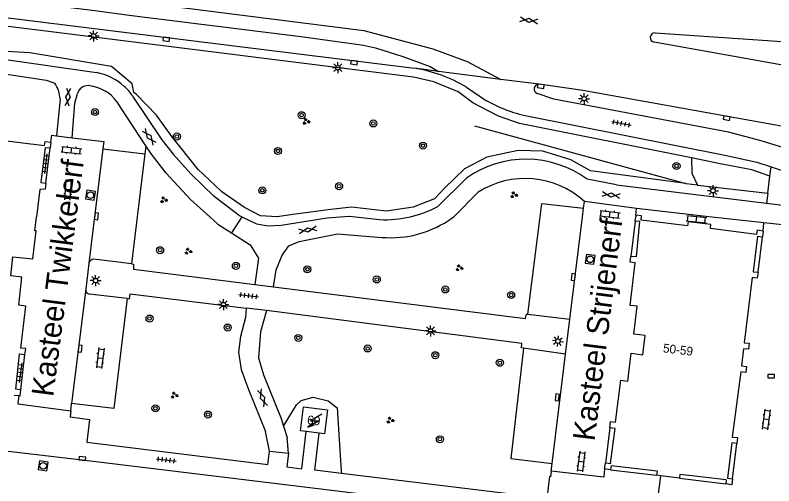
# Model space of a CAD drawing. Extents: x 131000 to 133014, y 396499 to 399001.
# Drawn here: x 131531.7 to 131618.1, y 396969.4 to 397023 of the extents above; entities that cross this region are included whole.
import ezdxf

# ---------------------------------------------------------------- set-up
doc = ezdxf.new("R2010")
doc.units = 0
for name, color, linetype in [('gg-afsc-hekwerk', 7, 'Continuous'), ('gg-anno-huisnummerreeks BGT', 7, 'Continuous'), ('gg-anno-openbare ruimte label', 7, 'Continuous'), ('gg-bbg-hoofdgebouw', 7, 'Continuous'), ('gg-bbg-onder overbouw', 7, 'Continuous'), ('gg-bbg-pand overbouw', 7, 'Continuous'), ('gg-knt-verharding', 7, 'Continuous'), ('gg-knt-verharding nz', 7, 'Continuous'), ('gt-grn-groengrens', 7, 'Continuous'), ('gt-grn-vlakafsluiter', 7, 'Continuous'), ('gt-grn-weggrens', 7, 'Continuous'), ('gt-symb-boom', 7, 'Continuous'), ('gt-symb-gesloten verharding', 7, 'Continuous'), ('gt-symb-groenvak', 7, 'Continuous'), ('gt-symb-klinker verharding', 7, 'Continuous'), ('gt-symb-kolk', 7, 'Continuous'), ('gt-symb-lichtmast', 7, 'Continuous'), ('gt-symb-rioolschacht', 7, 'Continuous'), ('gt-symb-tegel verharding', 7, 'Continuous'), ('gt-symb-trafo symbool', 7, 'Continuous')]:
    doc.layers.add(name, color=color, linetype=linetype)

# ---------------------------------------------------------------- blocks, each defined once
blk = doc.blocks.new('gt0-BOOM')
at = {"layer": 'gt-symb-boom'}
for radius in [0.4, 0.2]:
    blk.add_circle((0, 0), radius, dxfattribs=at)
blk = doc.blocks.new('gt0-GESVH1')
at = {"layer": 'gt-symb-gesloten verharding'}
for p, q in [((-0.992, -0.261), (0.008, 0.239)), ((0.008, -0.261), (-0.992, 0.239)), ((0.008, 0.239), (1.008, -0.261)), ((1.008, 0.239), (0.008, -0.261))]:
    blk.add_line(p, q, dxfattribs=at)
blk = doc.blocks.new('gt0-LMAST')
at = {"layer": 'gt-symb-lichtmast'}
for p, q in [((-0.182, 0.173), (-0.447, 0.438)), ((-0.005, 0.246), (-0.005, 0.621)), ((0.172, 0.173), (0.437, 0.438)), ((-0.255, -0.004), (-0.63, -0.004)), ((-0.182, -0.181), (-0.447, -0.446)), ((-0.005, -0.254), (-0.005, -0.629)), ((0.437, -0.446), (0.172, -0.181)), ((0.245, -0.004), (0.62, -0.004))]:
    blk.add_line(p, q, dxfattribs=at)
blk.add_circle((-0.005, -0.004), 0.25, dxfattribs=at)
blk = doc.blocks.new('gt0-KOLK')
at = {"layer": 'gt-symb-kolk'}
blk.add_lwpolyline([(0, 0), (0.375, 0), (0.375, 0.4), (-0.375, 0.4), (-0.375, 0), (0, 0)], dxfattribs=at)
blk = doc.blocks.new('gt0-KL1')
at = {"layer": 'gt-symb-klinker verharding'}
for p, q in [((-1.15, 0.3), (1.15, 0.3)), ((-1, -0.3), (-1, 0.3)), ((-0.5, 0.3), (-0.5, 0.45)), ((0, -0.3), (0, 0.3)), ((0.5, 0.3), (0.5, 0.45)), ((1, -0.3), (1, 0.3)), ((-1.15, -0.3), (1.15, -0.3)), ((-0.5, -0.45), (-0.5, -0.3)), ((0.5, -0.45), (0.5, -0.3))]:
    blk.add_line(p, q, dxfattribs=at)
blk = doc.blocks.new('gt0-RS')
at = {"layer": 'gt-symb-rioolschacht'}
blk.add_lwpolyline([(-0.5, -0.5), (0.5, -0.5), (0.5, 0.5), (-0.5, 0.5)], close=True, dxfattribs=at)
blk.add_circle((0, 0), 0.375, dxfattribs=at)
blk = doc.blocks.new('gt0-TEG1')
at = {"layer": 'gt-symb-tegel verharding'}
for p, q in [((-1.125, 0), (1.125, 0)), ((-0.9, -0.25), (-0.9, 0.25)), ((-0.45, -0.25), (-0.45, 0.25)), ((0, -0.25), (0, 0.25)), ((0.45, -0.25), (0.45, 0.25)), ((0.9, -0.25), (0.9, 0.25))]:
    blk.add_line(p, q, dxfattribs=at)
blk = doc.blocks.new('gt0-GRVAK')
at = {"layer": 'gt-symb-groenvak'}
for p, q in [((-0.11, 0.189), (-0.228, 0.24)), ((-0.182, 0.153), (0.088, 0.153)), ((-0.091, 0.211), (-0.156, 0.322)), ((-0.047, 0.214), (-0.047, 0.393)), ((-0.004, 0.211), (0.061, 0.322)), ((0.015, 0.189), (0.133, 0.24)), ((0.262, -0.052), (0.197, 0.059)), ((0.305, -0.049), (0.305, 0.13)), ((0.349, -0.052), (0.414, 0.059)), ((-0.245, -0.228), (-0.363, -0.177)), ((-0.318, -0.264), (-0.047, -0.264)), ((-0.226, -0.206), (-0.291, -0.095)), ((-0.183, -0.203), (-0.183, -0.024)), ((-0.139, -0.206), (-0.074, -0.095)), ((-0.12, -0.228), (-0.002, -0.177)), ((0.243, -0.074), (0.125, -0.023)), ((0.17, -0.11), (0.441, -0.11)), ((0.368, -0.074), (0.486, -0.023))]:
    blk.add_line(p, q, dxfattribs=at)
blk = doc.blocks.new('gt0-HSP')
at = {"layer": 'gt-symb-trafo symbool'}
for points in [[(0.771, 0.746), (-0.529, -0.004), (0.471, -0.004), (-0.829, -0.754)], [(-0.217, -0.24), (-0.829, -0.754), (-0.077, -0.48)]]:
    blk.add_lwpolyline(points, dxfattribs=at)

msp = doc.modelspace()

# ---------------------------------------------------------------- linework, layer by layer
at = {"layer": 'gg-afsc-hekwerk'}
msp.add_line((131584.056, 397010.365), (131608.126, 397003.776), dxfattribs=at)
at = {"layer": 'gg-bbg-hoofdgebouw'}
for p, q in [((131535.8, 397008.51), (131535.72, 397007.85)), ((131602.35, 396999.5), (131602.402, 397000)), ((131602.42, 397000.17), (131602.402, 397000)), ((131616.911, 396998.378), (131616.84, 396997.71)), ((131531.61, 396979.7), (131532.157, 396979.637)), ((131566.355, 396975.355), (131564.872, 396975.54)), ((131598.86, 396971.29), (131598.96, 396971.97)), ((131599.54, 396971.21), (131598.86, 396971.29)), ((131605.273, 396970.507), (131604.78, 396970.57)), ((131607.39, 396970.24), (131605.273, 396970.507))]:
    msp.add_line(p, q, dxfattribs=at)
for points in [[(131521.33, 397010.29), (131521.98, 397010.21), (131521.92, 397009.68), (131527.2, 397009.05), (131527.26, 397009.52), (131529.86, 397009.21), (131529.8, 397008.76), (131535.08, 397008.13), (131535.13, 397008.59), (131535.8, 397008.51)], [(131535.23, 397003.82), (131535.15, 397003.16), (131534.54, 397003.1), (131534.176, 397000)], [(131532.85, 396984.34), (131532.93, 396985), (131532.38, 396985.06), (131532.94, 396989.84), (131532.14, 396989.93), (131532.51, 396993.14), (131531.23, 396993.29), (131531.48, 396995.46), (131533.75, 396995.2), (131534.12, 396998.4), (131533.99, 396998.42), (131534.176, 397000)], [(131603.041, 396999.624), (131603.08, 397000.1), (131602.42, 397000.17)], [(131616.911, 396998.378), (131616.235, 396998.462), (131616.178, 396998), (131610.925, 396998.654), (131610.98, 396999.106), (131608.373, 396999.434), (131608.315, 396998.972), (131603.041, 396999.624)], [(131599.45, 396975.99), (131599.54, 396976.68), (131600.11, 396976.61), (131600.7, 396981.4), (131601.51, 396981.3), (131601.89, 396984.47), (131603.21, 396984.3), (131603.47, 396986.47), (131602.21, 396986.62), (131602.59, 396989.83), (131601.77, 396989.92), (131602.35, 396994.75), (131601.78, 396994.82), (131601.86, 396995.49)], [(131616.34, 396993.68), (131616.25, 396993.01), (131615.65, 396993.08), (131614.76, 396985.66), (131615.33, 396985.6), (131615.25, 396984.92), (131614.7, 396984.98), (131614.45, 396983.04), (131615.02, 396982.97), (131614.93, 396982.29), (131614.38, 396982.36), (131613.39, 396974.93), (131614.01, 396974.86), (131613.93, 396974.19)], [(131532.157, 396979.637), (131532.31, 396979.62), (131532.37, 396980.31)], [(131564.872, 396975.54), (131564.23, 396975.62), (131564.58, 396978.36), (131567.31, 396978.02), (131566.96, 396975.28), (131566.355, 396975.355)], [(131613.44, 396970.18), (131613.35, 396969.5), (131612.67, 396969.59)]]:
    msp.add_lwpolyline(points, dxfattribs=at)
at = {"layer": 'gg-bbg-onder overbouw'}
for p, q in [((131535.13, 397007.9), (131535.72, 397007.85)), ((131616.259, 396997.78), (131616.84, 396997.71)), ((131602.483, 396995.427), (131601.86, 396995.49)), ((131604.835, 396971.023), (131599.62, 396971.66)), ((131604.835, 396971.023), (131604.78, 396970.57)), ((131612.725, 396970.052), (131607.48, 396970.68)), ((131612.725, 396970.052), (131612.67, 396969.59))]:
    msp.add_line(p, q, dxfattribs=at)
for points in [[(131535.13, 397007.9), (131534.66, 397003.89), (131535.23, 397003.82)], [(131602.483, 396995.427), (131602.89, 396999.45), (131602.35, 396999.5)], [(131616.259, 396997.78), (131615.77, 396993.75), (131616.34, 396993.68)], [(131532.37, 396980.31), (131531.8, 396980.37), (131532.23, 396984.38)], [(131532.23, 396984.38), (131532.233, 396984.406), (131532.85, 396984.34)], [(131599.55, 396971.92), (131600.08, 396975.91), (131599.45, 396975.99)], [(131613.93, 396974.19), (131613.37, 396974.25), (131612.87, 396970.26), (131613.44, 396970.18)], [(131599.55, 396971.92), (131599.546, 396971.892), (131598.96, 396971.97)], [(131599.62, 396971.66), (131599.595, 396971.663), (131599.54, 396971.21)], [(131607.48, 396970.68), (131607.443, 396970.684), (131607.39, 396970.24)]]:
    msp.add_lwpolyline(points, dxfattribs=at)
at = {"layer": 'gg-bbg-pand overbouw'}
for p, q in [((131535.23, 397003.82), (131535.72, 397007.85)), ((131602.35, 396999.5), (131601.86, 396995.49)), ((131616.34, 396993.68), (131616.84, 396997.71)), ((131532.37, 396980.31), (131532.85, 396984.34)), ((131599.45, 396975.99), (131598.96, 396971.97)), ((131613.44, 396970.18), (131613.93, 396974.19)), ((131599.54, 396971.21), (131604.78, 396970.57)), ((131607.39, 396970.24), (131612.67, 396969.59))]:
    msp.add_line(p, q, dxfattribs=at)
at = {"layer": 'gg-knt-verharding'}
for p, q in [((131488.995, 397027.848), (131577.211, 397016.91)), ((131604.61, 397020.96), (131636.617, 397018.72)), ((131636.08, 397014.24), (131604.5, 397019.87)), ((131579.952, 397016.559), (131577.211, 397016.91)), ((131587.053, 397015.65), (131579.952, 397016.559)), ((131591.405, 397015.093), (131587.053, 397015.65)), ((131583.13, 397014.76), (131584.79, 397013.61)), ((131536.858, 397013.415), (131536.449, 397009.218)), ((131546.619, 397008.095), (131543.725, 397012.491)), ((131536.449, 397009.218), (131538.222, 397009.008)), ((131541.733, 397007.749), (131546.506, 397007.155)), ((131546.506, 397007.155), (131545.645, 397000)), ((131583.129, 397004.398), (131579.877, 397001.171)), ((131600.22, 397003.65), (131596.87, 397004.27)), ((131584.446, 397002.813), (131581.696, 397000)), ((131600.22, 397003.65), (131617.306, 397001.549)), ((131551.704, 397001.974), (131553.887, 397000)), ((131596.464, 397000.985), (131596.56, 397001.75)), ((131602.51, 397000.96), (131596.56, 397001.75)), ((131602.42, 397000.17), (131602.51, 397000.96)), ((131545.645, 397000), (131544.999, 396994.638)), ((131570.508, 397000), (131573.231, 396999.686)), ((131581.51, 396999.882), (131581.696, 397000)), ((131590.131, 396988.897), (131591.529, 397000)), ((131623.03, 396998.64), (131617.013, 396999.305)), ((131544.999, 396994.638), (131540.69, 396995.19)), ((131540.132, 396994.731), (131539.764, 396991.749)), ((131559.026, 396992.305), (131561.148, 396992.037)), ((131544.495, 396990.691), (131540.18, 396991.21)), ((131560.34, 396989.32), (131558.03, 396989.58)), ((131590.131, 396988.897), (131594.913, 396988.349)), ((131594.426, 396984.38), (131594.913, 396988.349)), ((131594.426, 396984.38), (131589.632, 396985.037)), ((131538.054, 396977.923), (131538.162, 396978.759)), ((131562.289, 396976.155), (131562.7, 396974.88)), ((131560.707, 396973.329), (131560.23, 396975.56)), ((131562.856, 396973.085), (131562.7, 396974.88)), ((131560.707, 396973.329), (131562.856, 396973.085)), ((131592.793, 396971.047), (131592.894, 396971.911))]:
    msp.add_line(p, q, dxfattribs=at)
for points in [[(131517.591, 397016.596), (131522.147, 397016.968), (131523.872, 397017.67), (131525.666, 397018.156), (131526.868, 397018.183), (131530.419, 397017.955), (131540.979, 397016.43)], [(131521.198, 397012.751), (131521.777, 397014.349), (131522.077, 397014.687), (131525.784, 397016.408), (131527.217, 397016.518), (131529.974, 397016.336), (131535.276, 397015.539), (131536.231, 397015.223)], [(131634.41, 397007.531), (131596.37, 397014.39), (131591.405, 397015.093)], [(131633.81, 397002.443), (131631.88, 397002.93), (131620.39, 397007.5), (131616.71, 397008.66), (131612.97, 397009.62), (131593.08, 397013.4), (131591.2, 397014.04)], [(131538.222, 397009.008), (131538.531, 397012.948), (131538.836, 397014.021)], [(131545.108, 397013.751), (131548.437, 397008.78), (131549.737, 397007.148), (131551.724, 397004.902)], [(131589.81, 397011.52), (131612.54, 397007.03), (131616.21, 397006.23), (131617.822, 397005.687)], [(131535.8, 397008.51), (131535.92, 397009.28), (131536.449, 397009.218)], [(131538.222, 397009.008), (131541.84, 397008.58), (131541.733, 397007.749)], [(131551.704, 397001.974), (131548.919, 397004.98), (131547.263, 397007.117), (131546.619, 397008.095)], [(131617.822, 397005.687), (131619.77, 397005.03), (131629.97, 397000.98), (131631.73, 397000.36), (131633.281, 397000)], [(131557.554, 397000), (131557.294, 397000.124), (131554.404, 397002.297), (131551.724, 397004.902)], [(131591.529, 397000), (131591.721, 397001.525), (131596.464, 397000.985)], [(131617.306, 397001.549), (131619.743, 397001.249), (131622.848, 397000.774)], [(131617.013, 396999.305), (131610.732, 397000), (131602.51, 397000.96)], [(131553.887, 397000), (131554.827, 396999.15), (131556.365, 396998.158)], [(131557.554, 397000), (131559.199, 396999.216), (131560.552, 396998.981), (131562.043, 396999.049), (131567.263, 396999.892), (131568.728, 397000)], [(131568.728, 397000), (131569.814, 397000.08), (131570.508, 397000)], [(131556.365, 396998.158), (131558.483, 396996.791), (131559.456, 396995.291), (131559.026, 396992.305)], [(131561.148, 396992.037), (131561.463, 396993.952), (131562.156, 396995.642), (131562.908, 396996.699), (131564.084, 396997.183), (131568.455, 396998.074), (131573.482, 396997.662)], [(131544.999, 396994.638), (131545.22, 396994.61), (131545.22, 396994.05), (131559.026, 396992.305)], [(131561.148, 396992.037), (131589.85, 396988.41), (131589.95, 396988.92), (131590.131, 396988.897)], [(131544.495, 396990.691), (131544.75, 396990.66), (131544.83, 396991.24), (131558.03, 396989.58)], [(131544.495, 396990.691), (131542.972, 396978.194), (131538.162, 396978.759)], [(131558.03, 396989.58), (131557.95, 396988.52), (131557.41, 396986.39), (131557.17, 396984.59), (131557.49, 396982.6), (131558.3, 396980.33), (131560.23, 396975.56)], [(131560.34, 396989.32), (131559.67, 396986.92), (131559.44, 396983.95), (131560.03, 396982.01), (131562.01, 396977.02), (131562.289, 396976.155)], [(131589.632, 396985.037), (131589.39, 396985.07), (131589.43, 396985.58), (131560.34, 396989.32)], [(131589.632, 396985.037), (131588.174, 396972.465), (131592.894, 396971.911)], [(131532.157, 396979.637), (131532.044, 396978.697), (131538.054, 396977.923)], [(131538.054, 396977.923), (131537.987, 396977.24), (131540.193, 396976.928), (131539.893, 396974.324), (131560.505, 396971.815), (131560.707, 396973.329)], [(131562.856, 396973.085), (131562.68, 396971.541), (131564.366, 396971.323), (131564.872, 396975.54)], [(131568.894, 396970.792), (131565.873, 396971.159), (131566.355, 396975.355)], [(131618.639, 396962.615), (131565.28, 396969.135), (131539.363, 396972.286), (131528.325, 396973.582)], [(131592.793, 396971.047), (131592.714, 396970.404), (131592.569, 396970.421), (131592.301, 396967.947), (131568.894, 396970.792)], [(131598.86, 396971.29), (131598.773, 396970.347), (131592.793, 396971.047)], [(131618.864, 396964.953), (131604.771, 396966.687), (131605.273, 396970.507)]]:
    msp.add_lwpolyline(points, dxfattribs=at)
for centre, radius, start, end in [((131604.619, 397020.409), 0.551, 90.90111, 174.23499), ((131604.618, 397020.408), 0.551, 174.20841, 257.59358), ((131574.521, 397000.281), 16.845, 59.26415, 80.81006), ((131539.848, 397010.162), 6.37, 47.34321, 79.7716), ((131533.47, 397013.253), 3.392, 2.74113, 35.51115), ((131539.991, 397013.747), 1.187, 88.05718, 166.64311), ((131539.659, 397010.355), 4.593, 27.71457, 85.35028), ((131591.387, 397014.55), 0.543, 88.12681, 249.83989), ((131539.824, 397010.15), 6.394, 34.27338, 47.2559), ((131593.595, 397027.684), 16.601, 237.97022, 256.82247), ((131589.911, 396994.839), 11.721, 53.57741, 125.35518), ((131589.799, 396994.258), 10.092, 47.9367, 122.03361), ((131573.846, 397012.538), 12.868, 283.00225, 297.94957), ((131573.853, 397012.508), 12.837, 267.22285, 283.00114), ((131574.501, 397009.601), 11.983, 265.12031, 305.79536), ((131540.765, 396994.53), 0.664, 96.46886, 162.41124), ((131540.262, 396991.703), 0.5, 174.77478, 260.54711)]:
    msp.add_arc(centre, radius, start, end, dxfattribs=at)
at = {"layer": 'gg-knt-verharding nz'}
for p, q in [((131541.733, 397007.749), (131540.132, 396994.731)), ((131596.345, 397000), (131596.464, 397000.985)), ((131594.913, 396988.349), (131596.345, 397000)), ((131539.764, 396991.749), (131538.162, 396978.759)), ((131592.894, 396971.911), (131594.426, 396984.38))]:
    msp.add_line(p, q, dxfattribs=at)
for points in [[(131489.416, 397031.593), (131571.435, 397021.213), (131579.311, 397019.142), (131583.199, 397017.669), (131587.053, 397015.65)], [(131489.402, 397029.82), (131540.789, 397023.472), (131544.697, 397022.97), (131564.281, 397020.527), (131570.604, 397019.668), (131571.415, 397019.527), (131572.771, 397019.222), (131575.89, 397018.239), (131579.006, 397017.095), (131579.952, 397016.559)]]:
    msp.add_lwpolyline(points, dxfattribs=at)
at = {"layer": 'gt-grn-groengrens'}
for p, q in [((131546.619, 397008.095), (131546.506, 397007.155)), ((131617.69, 397004.613), (131617.822, 397005.687)), ((131617.445, 397002.678), (131617.69, 397004.613)), ((131608.126, 397003.776), (131608.168, 397003.77)), ((131609.433, 397003.603), (131608.168, 397003.77)), ((131609.433, 397003.603), (131617.445, 397002.678)), ((131617.445, 397002.678), (131617.306, 397001.549)), ((131568.877, 396971.042), (131568.894, 396970.792))]:
    msp.add_line(p, q, dxfattribs=at)
for points in [[(131608.748, 397006.702), (131589.185, 397010.622), (131586.766, 397011.442), (131583.84, 397012.983), (131582.182, 397014.211), (131579.432, 397015.382), (131577.111, 397015.908), (131537.964, 397020.804), (131520.819, 397022.911)], [(131545.254, 397014.135), (131545.051, 397015.15), (131542.718, 397017.095), (131533.387, 397018.65), (131526.778, 397019.038), (131525.268, 397018.095)], [(131608.126, 397003.776), (131597.258, 397005.216), (131595.033, 397006.495), (131591.844, 397007.459), (131589.005, 397007.547), (131585.466, 397006.776), (131582.89, 397005.479), (131580.647, 397003.271), (131579.473, 397002.045), (131577.055, 397001.081), (131574.006, 397000.625), (131570.028, 397001.081), (131567.68, 397000.835), (131563.352, 397000.257), (131561.582, 396999.994), (131559.69, 397000.1), (131557.832, 397001.046), (131555.255, 397002.848), (131555.141, 397002.942), (131552.593, 397005.391), (131549.562, 397009.141), (131547.827, 397011.559), (131545.496, 397013.977), (131545.254, 397014.135)], [(131608.748, 397006.702), (131608.805, 397004.961), (131609.433, 397003.603)], [(131617.69, 397004.613), (131615.614, 397005.336), (131612.006, 397006.039), (131608.748, 397006.702)], [(131562.289, 396976.155), (131563.79, 396978.586), (131564.29, 396979.08), (131565.662, 396979.472), (131567.382, 396979.048), (131568.395, 396978.266), (131568.877, 396971.042)]]:
    msp.add_lwpolyline(points, dxfattribs=at)
at = {"layer": 'gt-grn-vlakafsluiter'}
msp.add_line((131616.911, 396998.378), (131617.013, 396999.305), dxfattribs=at)
at = {"layer": 'gt-grn-weggrens'}
msp.add_line((131557.554, 397000), (131556.365, 396998.158), dxfattribs=at)

# ---------------------------------------------------------------- block references
at = {"layer": 'gt-symb-boom'}
for p in [(131540.834, 397011.926), (131564.352, 397011.568), (131572.523, 397010.626), (131550.152, 397009.144), (131578.18, 397008.109), (131561.657, 397007.494), (131607.052, 397005.783), (131568.626, 397003.49), (131559.888, 397003.007), (131548.239, 396996.198), (131556.87, 396994.411), (131565.002, 396994.022), (131572.918, 396992.866), (131580.715, 396991.732), (131588.22, 396991.106), (131547.035, 396988.419), (131555.927, 396987.392), (131563.977, 396986.213), (131571.878, 396985.009), (131579.576, 396984.246), (131586.932, 396983.382), (131547.716, 396978.197), (131553.684, 396977.491), (131580.103, 396974.676)]:
    msp.add_blockref('gt0-BOOM', p, dxfattribs=at)
at = {"layer": 'gt-symb-gesloten verharding'}
for p, rotation in [((131590.239, 397022.372), -7.068140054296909), ((131537.747, 397013.639), -95.16330681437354), ((131546.997, 397009.106), -52.92387968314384), ((131599.598, 397002.489), -6.662963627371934), ((131565.047, 396998.521), 9.151396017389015), ((131559.912, 396979.396), -70.36929772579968)]:
    msp.add_blockref('gt0-GESVH1', p, dxfattribs=dict(at, rotation=rotation))
at = {"layer": 'gt-symb-groenvak'}
for p in [(131564.863, 397010.858), (131588.524, 397002.501), (131548.65, 397001.932), (131551.434, 396996.071), (131582.307, 396994.18), (131549.859, 396979.68), (131574.431, 396976.843)]:
    msp.add_blockref('gt0-GRVAK', p, dxfattribs=at)
at = {"layer": 'gt-symb-klinker verharding'}
for p, rotation in [((131538.14, 397007.586), -6.314884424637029), ((131537.758, 397003.075), 86.0449623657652), ((131599.449, 397000.283), -6.662963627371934), ((131609.333, 396999.735), -6.087008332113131), ((131541.414, 396983.924), -96.94741065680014), ((131617.299, 396976.915), 82.93185994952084), ((131596.189, 396972.136), -97.00425924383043)]:
    msp.add_blockref('gt0-KL1', p, dxfattribs=dict(at, rotation=rotation))
at = {"layer": 'gt-symb-kolk'}
for p, rotation in [((131548.957, 397020.417), 173.4509084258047), ((131570.356, 397017.764), 172.9957407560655), ((131591.616, 397015.064), 171.95093829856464), ((131612.798, 397011.434), 169.74640197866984), ((131540.794, 397000.094), -97.00425924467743), ((131595.497, 396993.113), 82.99574075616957), ((131538.932, 396985.012), -97.00425924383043), ((131593.663, 396979.406), 82.99574075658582), ((131539.363, 396972.286), -6.932833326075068)]:
    msp.add_blockref('gt0-KOLK', p, dxfattribs=dict(at, rotation=rotation))
msp.add_blockref('gt0-KOLK', (131617.84, 396981.663), dxfattribs=at)
at = {"layer": 'gt-symb-lichtmast'}
for p in [(131540.676, 397020.59), (131568.487, 397016.972), (131596.538, 397013.446), (131611.215, 397002.971), (131555.457, 396990.004)]:
    msp.add_blockref('gt0-LMAST', p, dxfattribs=at)
for p, rotation in [((131540.893, 396992.75), 90), ((131579.027, 396987.018), 90), ((131593.548, 396985.848), -7.005904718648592)]:
    msp.add_blockref('gt0-LMAST', p, dxfattribs=dict(at, rotation=rotation))
at = {"layer": 'gt-symb-rioolschacht'}
for p, rotation in [((131540.296, 397002.474), -98.91603673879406), ((131597.22, 396995.159), 172.12907949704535), ((131534.914, 396971.638), 171.38942919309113)]:
    msp.add_blockref('gt0-RS', p, dxfattribs=dict(at, rotation=rotation))
at = {"layer": 'gt-symb-tegel verharding'}
for p, rotation in [((131600.775, 397010.635), -11.186329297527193), ((131535.208, 397006.061), -96.66296362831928), ((131558.321, 396991.021), -7.181878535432), ((131532.346, 396982.267), -97.93555036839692), ((131548.936, 396972.316), -7.125016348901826)]:
    msp.add_blockref('gt0-TEG1', p, dxfattribs=dict(at, rotation=rotation))
at = {"layer": 'gt-symb-trafo symbool'}
msp.add_blockref('gt0-HSP', (131565.886, 396976.794), dxfattribs=at)

# ---------------------------------------------------------------- texts
at = {"layer": 'gg-anno-huisnummerreeks BGT'}
for s, rotation, p in [('50-59', 353.2, (131605.473, 396984.575)), ('60', 352.9, (131564.941, 396976.419))]:
    msp.add_text(s, height=1, rotation=rotation, dxfattribs=at).set_placement(p)
at = {"layer": 'gg-anno-openbare ruimte label'}
for s, rotation, p in [('Kasteel Twikkelerf', 82.6, (131536.055, 396979.437)), ('Kasteel Strijenerf', 82.8, (131597.71, 396974.391))]:
    msp.add_text(s, height=2.5, rotation=rotation, dxfattribs=at).set_placement(p)

doc.saveas('drawing.dxf')
